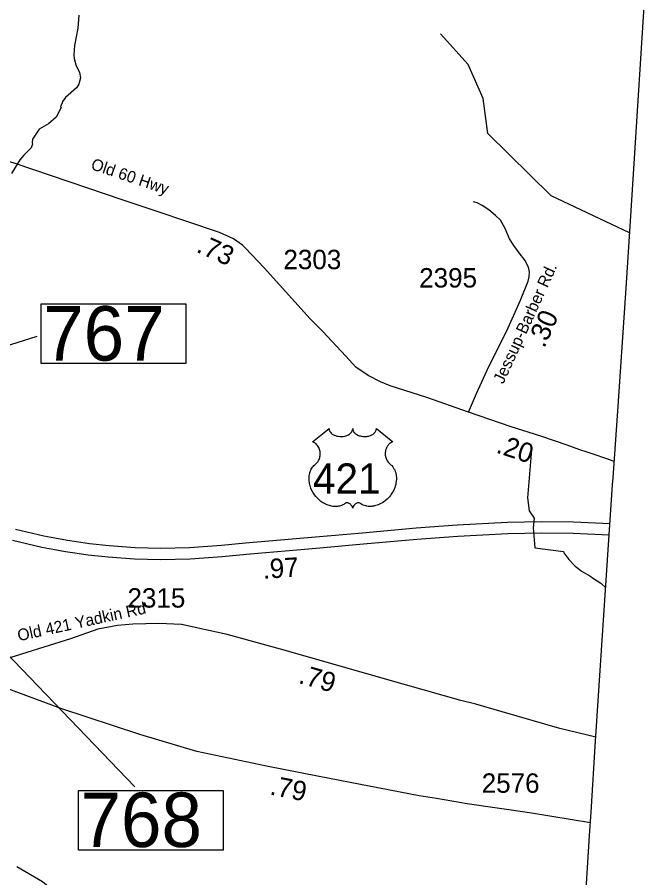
# Model space of a CAD drawing. Extents: x 1248224 to 1454986, y 825081 to 985870.
# Drawn here: x 1441819 to 1445917, y 873387 to 878922 of the extents above; entities that cross this region are included whole.
import ezdxf

# ---------------------------------------------------------------- set-up
doc = ezdxf.new("R2010")
doc.units = 0
for name, color, linetype in [('Exist Boundary Political CountyLine', 7, 'Continuous'), ('Exist Hydrographic Creek Single Shore', 7, 'Continuous'), ('Exist Hydrographic Misc Water Feature', 7, 'Continuous'), ('Exist Road Primary US Divided Attributed', 7, 'Continuous'), ('Exist Road Primary US Mileage Hundredths English Label', 7, 'Continuous'), ('Exist Road Primary US Shield CELL', 7, 'Continuous'), ('Exist Road Primary US Shield Number Label', 7, 'Continuous'), ('Exist Road Primary US Structure Standard Bridge Number Label', 7, 'Continuous'), ('Exist Road Secondary Mileage Hundredths English Label', 7, 'Continuous'), ('Exist Road Secondary Type 41 Attributed', 7, 'Continuous'), ('Exist Road Secondary Type 51 Attributed', 7, 'Continuous'), ('Exist Road Secondary Type 51 Label', 7, 'Continuous'), ('Exist Road Secondary Type 51 Number Label', 7, 'Continuous')]:
    doc.layers.add(name, color=color, linetype=linetype)

msp = doc.modelspace()

# ---------------------------------------------------------------- linework, layer by layer
at = {"layer": 'Exist Boundary Political CountyLine'}
msp.add_lwpolyline([(1445163.9, 868620.3), (1445223.9, 869436.6), (1445265.9, 870010.4), (1445270.9, 870071), (1445275.9, 870209.5), (1445281.9, 870299.1), (1445290.9, 870455.2), (1445394.9, 872019.3), (1445417.9, 872385.6), (1445497.9, 873658.1), (1445507.9, 873808.4), (1445536.9, 874266.8), (1445538.9, 874297.3), (1445580.9, 874946.2), (1445645.9, 875913.4), (1445649.9, 875959.4), (1445680.9, 876421.2), (1445682.9, 876451.9), (1445732.9, 877178.9), (1445761.9, 877645.1), (1445916.9, 880071.4)], dxfattribs=at)
at = {"layer": 'Exist Hydrographic Creek Single Shore'}
msp.add_lwpolyline([(1442175.7, 873197.9), (1441980.8, 873360.9), (1441815.8, 873456.2)], dxfattribs=at)
at = {"layer": 'Exist Hydrographic Misc Water Feature'}
for points in [[(1442214.9, 878935.7), (1442209.1, 878851.8), (1442186.6, 878740.2), (1442183.3, 878680.3), (1442184.8, 878656.2), (1442195.9, 878616), (1442218.9, 878567.4), (1442226.1, 878531.3), (1442215.2, 878491.6), (1442200.8, 878467.9), (1442129.4, 878405.5), (1442112.9, 878381.8), (1442098, 878346.1), (1442102, 878342), (1442068.6, 878278.7), (1442019.3, 878235.8), (1441958.9, 878201.1), (1441917.6, 878138.1), (1441915, 878114.1), (1441916.9, 878106.1), (1441908.4, 878082.2), (1441861.3, 878035.2), (1441836.6, 878003.8), (1441782.8, 877916.9)], [(1445754.8, 877535.1), (1445250.3, 877772.1), (1444842.8, 878174.9), (1444813.9, 878398.7), (1444717.8, 878617.4), (1444538.8, 878814.7)], [(1445123.8, 876139.2), (1445098.9, 875830.5), (1445110.4, 875746.2), (1445142.3, 875699.4), (1445135.3, 875636.9), (1445146.8, 875508.5), (1445329.7, 875485.1), (1445331.5, 875477.1), (1445364.1, 875434.8), (1445404.3, 875391.9), (1445442.6, 875364.1), (1445444.9, 875358.5), (1445500.3, 875329.3), (1445523.8, 875310.7), (1445571.2, 875281.7), (1445601.4, 875252.2)]]:
    msp.add_lwpolyline(points, dxfattribs=at)
at = {"layer": 'Exist Road Primary US Divided Attributed'}
for points in [[(1445629.1, 875663.7), (1445393.6, 875673.5), (1445189.4, 875675.7), (1444970.9, 875672.4), (1444646.5, 875654.8), (1444382.4, 875635), (1444037.7, 875604.2), (1443735.1, 875576.8), (1443285.6, 875538.3), (1443131.2, 875523), (1442927, 875509.8), (1442739.7, 875504.3), (1442576.1, 875509.8), (1442409.2, 875521.9), (1442283.4, 875535), (1442200, 875547.1), (1442141.8, 875555.9), (1442060.6, 875571.3), (1441990.3, 875583.4), (1441807.5, 875626.1)], [(1441789.5, 875557.6), (1441976.2, 875513.9), (1442048, 875501.5), (1442129.9, 875486), (1442189.6, 875477), (1442274.7, 875464.7), (1442403, 875451.3), (1442572.3, 875439), (1442739.5, 875433.4), (1442930.3, 875439), (1443136.9, 875452.4), (1443292.1, 875467.8), (1443741.4, 875506.2), (1444044.1, 875533.7), (1444388.2, 875564.4), (1444651, 875584.1), (1444973.4, 875601.6), (1445189.5, 875604.8), (1445391.7, 875602.7), (1445624.4, 875593.7)]]:
    msp.add_lwpolyline(points, dxfattribs=at)
at = {"layer": 'Exist Road Primary US Shield CELL'}
msp.add_lwpolyline([(1443823.3, 876275.8), (1443823.6, 876271.4), (1443824.7, 876266.2), (1443825.5, 876263.5), (1443827.9, 876258.3), (1443832, 876252.2), (1443837.6, 876246.2), (1443843.9, 876241), (1443848.2, 876238.3), (1443855.4, 876234.4), (1443863.7, 876230.9), (1443872.8, 876228.3), (1443882.2, 876226.4), (1443892.4, 876225.3), (1443902.5, 876225.1), (1443913.4, 876225.9), (1443925.5, 876228.2), (1443931.1, 876229.7), (1443937.3, 876231.8), (1443943.1, 876234.2), (1443949.4, 876237.6), (1443954.5, 876240.8), (1443958.5, 876243.7), (1443964.1, 876249.1), (1443968.6, 876254.7), (1443970.5, 876257.9), (1443972.1, 876260.9), (1443974.4, 876267.3), (1443975, 876270.1), (1443975.4, 876276), (1443975.8, 876271.1), (1443976.3, 876268), (1443977.1, 876265), (1443978.4, 876261.8), (1443980.6, 876257.2), (1443983.1, 876253.5), (1443987.9, 876247.9), (1443990.8, 876245.1), (1443993.5, 876242.9), (1444000.7, 876238), (1444009.2, 876233.7), (1444013.3, 876231.9), (1444017.6, 876230.4), (1444023, 876228.7), (1444028.6, 876227.4), (1444034.1, 876226.5), (1444039.8, 876225.6), (1444045.5, 876225.2), (1444050.2, 876225.1), (1444056, 876225.1), (1444061.3, 876225.5), (1444066.8, 876226.1), (1444072.8, 876227.1), (1444077.7, 876228.2), (1444084.1, 876229.9), (1444089.8, 876231.9), (1444094.9, 876234.1), (1444101.5, 876237.6), (1444106.9, 876240.9), (1444110.7, 876244), (1444115.4, 876248.3), (1444119.8, 876253.4), (1444122.4, 876257.1), (1444124.2, 876260.9), (1444125.9, 876265), (1444126.9, 876269.2), (1444127.4, 876272.9), (1444127.5, 876276.1), (1444233.8, 876191.4), (1444231.3, 876190.5), (1444225.5, 876187.7), (1444220.9, 876185), (1444213.6, 876179.8), (1444210.5, 876177), (1444207.3, 876174), (1444204.5, 876170.9), (1444201.9, 876167.9), (1444198.8, 876163.7), (1444196.1, 876159.4), (1444193.4, 876154.7), (1444191.4, 876150.6), (1444188.1, 876142.1), (1444186.6, 876136.7), (1444185.6, 876132.1), (1444184.3, 876122.6), (1444184, 876118.1), (1444184, 876113.6), (1444184.2, 876108.9), (1444184.7, 876104.4), (1444185.5, 876099.7), (1444186.3, 876095.5), (1444187.6, 876090.4), (1444189.5, 876084.5), (1444191.8, 876078.8), (1444196.6, 876069.6), (1444202.9, 876060.2), (1444207.3, 876054.9), (1444211.7, 876050.4), (1444218.3, 876044.8), (1444221.8, 876041.7), (1444225.9, 876037.6), (1444232.6, 876029.9), (1444235.3, 876026.3), (1444238, 876022.2), (1444240.5, 876018), (1444243, 876013.4), (1444245, 876009.5), (1444248.8, 876000.4), (1444251.5, 875991.5), (1444252.8, 875986.9), (1444254.7, 875976.5), (1444255.5, 875971.3), (1444256.3, 875961.1), (1444256.3, 875948.8), (1444255.4, 875937.1), (1444253.2, 875923.5), (1444251.4, 875915.4), (1444248.6, 875905.9), (1444245.9, 875897.6), (1444241, 875885.5), (1444236.7, 875876.7), (1444231.1, 875866.4), (1444227.3, 875860.2), (1444222.8, 875853.6), (1444217.3, 875845.9), (1444210.7, 875837.7), (1444202.9, 875829.1), (1444196.5, 875822.8), (1444188.3, 875815.4), (1444183.2, 875811.2), (1444176.1, 875805.8), (1444166.3, 875799.3), (1444156.6, 875793.7), (1444148.4, 875789.5), (1444141.1, 875786.4), (1444131.7, 875782.8), (1444116, 875778.5), (1444110.3, 875777.3), (1444103.5, 875776.3), (1444097.2, 875775.6), (1444091, 875775.3), (1444082.8, 875775.3), (1444074.5, 875775.9), (1444066.7, 875777), (1444058.7, 875778.7), (1444050.2, 875781.2), (1444042.5, 875784.2), (1444034.7, 875788.1), (1444021.6, 875796.4), (1444017.8, 875798.4), (1444015.6, 875798.9), (1444010.5, 875799.2), (1444005.8, 875798.2), (1444000.9, 875796.2), (1443997.9, 875794.7), (1443994, 875792.1), (1443991, 875789.7), (1443987.3, 875786.2), (1443984.8, 875783.4), (1443982.9, 875781.1), (1443979.2, 875775.3), (1443977.9, 875772.5), (1443976.5, 875768.9), (1443975.3, 875763.6), (1443973.6, 875770.3), (1443971.7, 875774.7), (1443969.4, 875778.5), (1443967.1, 875781.8), (1443963.4, 875786.1), (1443960, 875789.3), (1443956, 875792.5), (1443951.8, 875795.1), (1443948.3, 875796.9), (1443945.2, 875798), (1443941.4, 875799), (1443938.2, 875799.2), (1443935.7, 875799.2), (1443932.1, 875798.4), (1443927.3, 875794.9), (1443922.8, 875791.8), (1443917.8, 875788.7), (1443911.9, 875785.5), (1443907.6, 875783.5), (1443902.4, 875781.5), (1443896.4, 875779.5), (1443889.9, 875777.8), (1443883.2, 875776.5), (1443877.3, 875775.6), (1443870.9, 875775), (1443865.2, 875774.8), (1443859.2, 875774.9), (1443853.7, 875775.3), (1443847.2, 875775.9), (1443839.2, 875777.1), (1443832.5, 875778.6), (1443825.5, 875780.5), (1443818.3, 875782.7), (1443810.5, 875785.7), (1443800.9, 875789.9), (1443794.2, 875793.3), (1443783.5, 875799.4), (1443771.1, 875808), (1443761.7, 875815.6), (1443754.9, 875821.8), (1443744.8, 875832.1), (1443738.8, 875838.9), (1443729.5, 875850.9), (1443723.5, 875859.7), (1443719.7, 875866.1), (1443714, 875876.4), (1443710.9, 875882.8), (1443706.9, 875892.2), (1443703.7, 875900.8), (1443701.1, 875909), (1443699.7, 875914.2), (1443697.7, 875923.3), (1443696.5, 875929.8), (1443695.3, 875938.7), (1443694.6, 875948), (1443694.5, 875956.6), (1443694.7, 875963.8), (1443695.5, 875972.1), (1443696.9, 875981), (1443698.6, 875988.6), (1443700.2, 875994), (1443702.4, 876000.7), (1443705.4, 876008), (1443708.9, 876015.1), (1443712.3, 876020.9), (1443716.5, 876027.2), (1443720.6, 876032.5), (1443726.1, 876038.4), (1443731.7, 876043.8), (1443736.9, 876048), (1443743, 876054.1), (1443746.2, 876057.7), (1443750.1, 876062.8), (1443753.2, 876067.5), (1443755.6, 876071.7), (1443758.9, 876077.9), (1443760.8, 876082.6), (1443763.2, 876089.7), (1443764.5, 876094.8), (1443765.7, 876101.2), (1443766.5, 876107.3), (1443766.9, 876114.9), (1443766.7, 876121.2), (1443765.9, 876128.6), (1443764.5, 876135.6), (1443762.8, 876141.7), (1443760.2, 876148.8), (1443757.8, 876153.9), (1443753.7, 876160.9), (1443749.2, 876167.4), (1443744.5, 876172.6), (1443739.8, 876177.4), (1443735.3, 876180.9), (1443731, 876183.9), (1443725.6, 876187.2), (1443720.3, 876189.8), (1443717.1, 876191.1)], close=True, dxfattribs=at)
at = {"layer": 'Exist Road Primary US Structure Standard Bridge Number Label'}
msp.add_line((1440747.9, 875873.2), (1442575.5, 873971.8), dxfattribs=at)
for points in [[(1441972.9, 877077.9), (1442901.9, 877077.9), (1442901.9, 876693.7), (1441972.9, 876693.7)], [(1442212.9, 873948.9), (1443141.8, 873948.9), (1443141.8, 873564.8), (1442212.9, 873564.8)]]:
    msp.add_lwpolyline(points, close=True, dxfattribs=at)
msp.add_lwpolyline([(1440812.5, 876196.2), (1441274, 876657.7), (1441947.8, 876870)], dxfattribs=at)
at = {"layer": 'Exist Road Secondary Type 41 Attributed'}
msp.add_lwpolyline([(1444718.7, 876381.1), (1444770.2, 876501.7), (1444849.6, 876675.6), (1444965.5, 876905.8), (1445053.2, 877102.9), (1445102.7, 877224.4), (1445109.3, 877252.5), (1445110.9, 877282.4), (1445106, 877313.8), (1445081.2, 877358.5), (1445044.8, 877406.6), (1445011.7, 877454.6), (1444983.5, 877496), (1444955.4, 877563.9), (1444924.2, 877616.1), (1444892.8, 877647.6), (1444849.8, 877684), (1444808.4, 877710.5), (1444775.3, 877727.1), (1444752.1, 877735.4)], dxfattribs=at)
at = {"layer": 'Exist Road Secondary Type 51 Attributed'}
for points in [[(1444718.7, 876381.1), (1444451.4, 876475.5), (1444216.2, 876551.6), (1444153, 876577), (1444074.6, 876617.4), (1443996.2, 876672.1), (1443932.1, 876741), (1443780.1, 876902.7), (1443702.6, 876982.5), (1443405.6, 877310.6), (1443286.8, 877436.6), (1443267.8, 877455.7), (1443208.4, 877496.1), (1443118.1, 877536.5), (1442712.8, 877673.8), (1442499, 877745.1), (1441805.3, 877980.5), (1441360.2, 878121.1)], [(1445656.9, 876064.2), (1445603.1, 876083.2), (1445527.6, 876110), (1445476.2, 876126.1), (1445436, 876139.5), (1445353.9, 876168.8), (1445184.2, 876227), (1444993.4, 876287.1), (1444718.7, 876381.1)], [(1445538.5, 874292.2), (1445306.7, 874347.4), (1444936.3, 874453.8), (1444767.7, 874502.9), (1444669.2, 874526.7), (1444314, 874627), (1443511.3, 874857.6), (1443168.3, 874951.8), (1442873.8, 875015.6), (1442728.1, 875021.7), (1442561.1, 875018.6), (1442464, 875009.5), (1442336.5, 874985.2), (1442160.4, 874924.4), (1441708.1, 874781.6), (1441478.6, 874717.6)], [(1445503.3, 873739.2), (1445112.5, 873804.8), (1444711.7, 873862.5), (1444513.7, 873895.8), (1444402.1, 873914.2), (1443760.1, 874037.8), (1443420.1, 874104.7), (1442972.7, 874199.8), (1442606.6, 874307.4), (1442099.6, 874475.4), (1441629, 874648.5), (1441478.6, 874717.6)]]:
    msp.add_lwpolyline(points, dxfattribs=at)

# ---------------------------------------------------------------- texts
at = {"layer": 'Exist Road Primary US Mileage Hundredths English Label'}
msp.add_text('.97', height=125, rotation=3.6939, dxfattribs=at).set_placement((1443399.8, 875309.4))
at = {"layer": 'Exist Road Primary US Shield Number Label'}
msp.add_text('421', height=195, dxfattribs=at).set_placement((1443719.5, 875857))
at = {"layer": 'Exist Road Primary US Structure Standard Bridge Number Label'}
for s, p in [('767', (1441985.4, 876713.5)), ('768', (1442225.4, 873584.6))]:
    msp.add_text(s, height=350, dxfattribs=at).set_placement(p)
at = {"layer": 'Exist Road Secondary Mileage Hundredths English Label'}
for s, rotation, p in [('.73', 335.8809, (1442963.8, 877414.7)), ('.30', 66.01, (1445206.7, 876789)), ('.20', 341.7152, (1444890.6, 876123.3)), ('.79', 343.9694, (1443621.5, 874640.6)), ('.79', 348.8777, (1443437.5, 873922.5))]:
    msp.add_text(s, height=125, rotation=rotation, dxfattribs=at).set_placement(p)
at = {"layer": 'Exist Road Secondary Type 51 Label'}
for s, rotation, p in [('Old 60 Hwy', 341.2266, (1442287, 877946.6)), ('Jessup-Barber Rd.', 65.4313, (1444943.1, 876558.6)), ('Old 421 Yadkin Rd', 12.3527, (1441829.1, 874907.8))]:
    msp.add_text(s, height=75, rotation=rotation, dxfattribs=at).set_placement(p)
at = {"layer": 'Exist Road Secondary Type 51 Number Label'}
for s, p in [('2303', (1443529.9, 877301.2)), ('2395', (1444402.5, 877183.4)), ('2315', (1442527.5, 875124.5)), ('2576', (1444804.5, 873933.3))]:
    msp.add_text(s, height=125, dxfattribs=at).set_placement(p)

doc.saveas('drawing.dxf')
